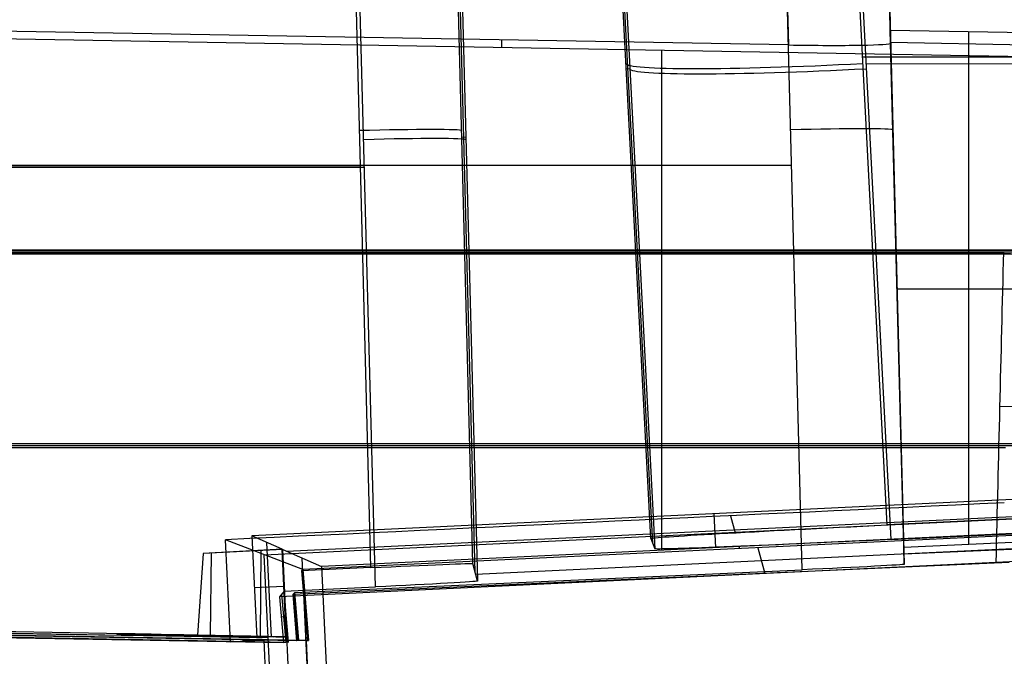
# Model space of a CAD drawing. Extents: x -64 to 57, y 4 to 161.
# Tile 341 of 342: x 36.06 to 38.94, y 153.03 to 154.89. Entities that reach past the tile are written whole.
import ezdxf

# ---------------------------------------------------------------- set-up
doc = ezdxf.new("R2010")
doc.units = 0
doc.layers.add('DEFAULT', color=7, linetype='CONTINUOUS')

msp = doc.modelspace()

# ---------------------------------------------------------------- linework, layer by layer
at = {"layer": 'DEFAULT', "color": 254}
for p, q in [((37.90839178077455, 153.3712153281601, 50.50280926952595), (37.76209359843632, 156.1566976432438, 50.64853828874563)), ((37.90839359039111, 153.3712098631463, 50.50216245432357), (37.7620951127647, 156.1566978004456, 50.64789176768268)), ((37.91432893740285, 153.3558539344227, 48.68016664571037), (37.767610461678, 156.1571752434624, 48.68057058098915)), ((37.77312581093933, 156.1576526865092, 46.71324927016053), (37.92026107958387, 153.3405062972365, 46.85915463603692)), ((38.60090271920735, 153.4105213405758, 51.20521542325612), (38.45667908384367, 156.1565047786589, 51.34887796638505)), ((38.61288327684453, 153.3677916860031, 46.16068600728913), (38.46716543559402, 156.157799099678, 46.01618622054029)), ((37.02019404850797, 155.8502337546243, 45.02691583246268), (37.08714723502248, 153.2853264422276, 45.09358333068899)), ((37.10121701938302, 153.2288608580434, 38.42161229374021), (37.03248919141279, 155.8518201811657, 38.49080475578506)), ((37.38730018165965, 153.2971829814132, 44.79394426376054), (37.32065485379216, 155.8502965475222, 44.72758331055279)), ((37.39370185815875, 153.2714914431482, 41.75823318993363), (37.32623958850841, 155.8510171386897, 41.75873238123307)), ((37.33182171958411, 155.8517373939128, 38.79126554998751), (37.40010353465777, 153.2457999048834, 38.72252211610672)), ((38.28415751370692, 155.8588302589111, 44.77414437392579), (38.31141110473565, 154.8180576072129, 44.80139796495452)), ((38.35171141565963, 153.2790508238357, 37.19046763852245), (38.28415751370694, 155.8588302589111, 37.2580215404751)), ((38.61117080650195, 154.8233083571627, 44.50136327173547), (38.58405471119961, 155.8588302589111, 44.47424717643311)), ((38.58405471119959, 155.8588302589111, 37.55791873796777), (38.65119075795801, 153.2950080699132, 37.49078269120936)), ((38.65039145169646, 153.3255323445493, 40.9960729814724), (38.5840547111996, 155.858830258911, 40.9960729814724)), ((38.31141110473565, 154.8180576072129, 44.80139796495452), (35.8968951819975, 154.8602155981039, 44.80029401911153)), ((38.61018950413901, 154.860782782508, 43.42897118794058), (38.61117080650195, 154.8233083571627, 44.50136327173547)), ((38.64986081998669, 153.3457963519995, 43.3231136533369), (38.61018950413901, 154.860782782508, 43.42897118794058)), ((39.04311100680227, 154.8532261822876, 43.42910308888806), (38.61018950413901, 154.860782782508, 43.42897118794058)), ((35.89741734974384, 154.838223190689, 45.42966962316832), (39.03779133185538, 154.7834082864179, 45.43062642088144)), ((37.47041448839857, 154.8327415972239, 44.80101345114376), (37.47041448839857, 154.8107666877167, 45.43014887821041)), ((38.83975172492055, 154.8567757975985, 43.42904113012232), (38.83975172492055, 153.3542619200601, 43.32399509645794)), ((37.9402128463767, 153.3363313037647, 45.45588524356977), (37.9402128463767, 154.8025664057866, 45.43029201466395)), ((38.6111054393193, 154.8258046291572, 44.42992835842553), (39.0404516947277, 154.8183241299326, 44.42966707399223)), ((38.52877956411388, 154.7837289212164, 51.27705798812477), (40.3223524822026, 154.7832462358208, 51.28846383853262)), ((37.83607846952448, 154.7480724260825, 50.57419623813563), (37.84668849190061, 154.7491743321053, 46.78619704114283)), ((38.54000093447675, 154.7632438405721, 46.08841288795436), (40.39177817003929, 154.7623120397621, 46.07521749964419)), ((38.61762273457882, 154.5769191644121, 43.40913661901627), (38.61762273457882, 154.5769191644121, 37.52435071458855)), ((37.35466739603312, 154.5473112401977, 44.76145072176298), (37.36596262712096, 154.5487686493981, 38.75689383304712)), ((19.53134454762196, 154.465542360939, 37.2215370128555), (38.32064204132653, 154.465542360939, 37.22153701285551)), ((23.68739942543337, 154.4615381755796, 45.03787406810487), (37.05645556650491, 154.4610925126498, 45.06302262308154)), ((23.69974629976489, 154.4598895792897, 38.42892563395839), (37.06897279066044, 154.4594439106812, 38.45407450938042)), ((25.33627495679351, 154.2105203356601, 36.58552172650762), (38.94260953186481, 154.2100697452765, 36.59883253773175)), ((39.40953664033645, 154.210232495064, 35.86523647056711), (25.33699311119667, 154.2106985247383, 35.85146864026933)), ((39.44631652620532, 154.2166833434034, 35.7683849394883), (25.37377198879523, 154.216683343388, 35.78108897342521)), ((25.37443466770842, 154.2166833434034, 36.51514213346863), (38.98077021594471, 154.2166833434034, 36.50285806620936)), ((38.63002504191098, 154.1032941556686, 43.37604274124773), (39.05631164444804, 154.1032489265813, 43.37668967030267)), ((25.33624146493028, 153.6379702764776, 36.60037537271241), (38.92856176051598, 153.637199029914, 36.61368080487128)), ((25.37444820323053, 153.6441369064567, 36.53013478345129), (38.96676949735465, 153.643815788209, 36.51787177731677)), ((39.02430801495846, 153.4873789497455, 56.77579822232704), (36.7390337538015, 153.378516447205, 56.89728682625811)), ((36.77539876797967, 153.3233381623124, 51.26751969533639), (39.57884438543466, 153.4580932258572, 51.27282599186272)), ((36.84118434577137, 153.3334425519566, 51.17590859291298), (39.49398011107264, 153.4610446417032, 51.17590859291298)), ((39.58065230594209, 153.4576746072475, 51.21394253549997), (38.60090271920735, 153.4105213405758, 51.20521542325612)), ((38.09300376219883, 153.4430082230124, 56.82454806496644), (38.09777054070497, 153.3439088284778, 45.45575297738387)), ((38.14211627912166, 153.437468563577, 56.9122347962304), (38.15562454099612, 153.3877011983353, 51.03934907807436)), ((38.61288327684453, 153.3677916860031, 46.16068600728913), (39.64698588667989, 153.4173960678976, 46.15070242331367)), ((39.6431818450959, 153.4120695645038, 45.55152418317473), (36.88826503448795, 153.2796670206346, 45.54862243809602)), ((39.06191521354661, 153.3902780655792, 45.45494359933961), (36.94329580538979, 153.2883859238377, 45.45672213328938)), ((19.50280169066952, 153.3755346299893, 37.19299415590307), (36.87683895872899, 153.0722544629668, 37.1850524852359)), ((36.88826503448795, 153.2796670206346, 45.54862243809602), (36.66248538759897, 153.3670275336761, 56.98880419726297)), ((36.67702471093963, 153.0680393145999, 56.98010684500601), (36.66248538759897, 153.3670275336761, 56.98880419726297)), ((36.7390337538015, 153.378516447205, 56.89728682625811), (36.75356665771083, 153.0795266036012, 56.88863470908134)), ((36.82766906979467, 153.3394061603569, 51.93288908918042), (36.7390337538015, 153.378516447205, 56.89728682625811)), ((37.39512275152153, 153.2657890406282, 41.08443754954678), (39.5372170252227, 153.368754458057, 41.0884920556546)), ((37.90839359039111, 153.3712098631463, 50.50216245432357), (37.92026107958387, 153.3405062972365, 46.85915463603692)), ((38.64986081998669, 153.3457963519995, 43.3231136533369), (39.06931471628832, 153.3644961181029, 43.32506069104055)), ((38.65039263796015, 153.3254870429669, 40.99087072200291), (39.58357367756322, 153.3670516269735, 40.99087072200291)), ((36.23168078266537, 153.0757867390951, 57.00442749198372), (21.57113316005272, 153.3321765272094, 56.97725820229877)), ((36.30826912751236, 153.0872652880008, 56.91379117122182), (21.64793930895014, 153.3431620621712, 56.9141377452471)), ((36.82766906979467, 153.3394061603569, 51.93288908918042), (36.59669939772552, 153.3272761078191, 51.81612261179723)), ((36.82975034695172, 153.338487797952, 51.81631831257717), (36.59669939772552, 153.3272761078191, 51.81612261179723)), ((36.76587535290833, 153.3362423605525, 51.91013673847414), (36.76334223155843, 153.0841439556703, 51.9162328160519)), ((36.79669388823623, 153.0815755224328, 54.41509098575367), (36.78335135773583, 153.3589613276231, 54.41509098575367)), ((36.83982207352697, 153.0827930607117, 51.94378102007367), (36.82766906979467, 153.3394061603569, 51.93288908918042)), ((37.2434884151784, 144.7912431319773, 51.6671256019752), (36.82975034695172, 153.338487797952, 51.81631831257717)), ((36.82975034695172, 153.338487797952, 51.81631831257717), (36.94329580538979, 153.2883859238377, 45.45672213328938)), ((38.16646186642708, 153.3477741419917, 46.32768636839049), (38.16825069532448, 153.3411837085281, 45.54997064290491)), ((38.22168115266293, 153.343751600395, 45.55002692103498), (38.24220658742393, 153.2682793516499, 36.62258083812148)), ((38.65119075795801, 153.2950080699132, 37.49078269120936), (38.64986081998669, 153.3457963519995, 43.3231136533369)), ((36.90186507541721, 153.071957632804, 45.09877040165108), (23.65698253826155, 153.3035878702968, 45.06785768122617)), ((36.59669939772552, 153.3272761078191, 51.81612261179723), (36.58037563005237, 153.0873969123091, 51.81193550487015)), ((36.62046574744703, 153.3285630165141, 51.83256903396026), (36.61694530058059, 153.0867440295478, 51.83783248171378)), ((37.18596201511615, 144.781536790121, 51.26743713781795), (36.77537472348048, 153.3233474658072, 51.26873802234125)), ((37.29632630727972, 144.7937846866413, 48.63654492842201), (36.88652263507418, 153.3134370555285, 48.636544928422)), ((23.66932789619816, 153.2975369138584, 38.39814873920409), (36.84671288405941, 153.0670762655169, 38.41685754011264)), ((38.92031356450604, 153.3008617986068, 36.62239834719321), (36.82070157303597, 153.1999772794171, 36.62296339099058)), ((38.95837309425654, 153.3002866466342, 36.52687498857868), (36.85892108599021, 153.206813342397, 36.53121810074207)), ((36.86513672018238, 153.2128225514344, 37.18873339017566), (38.35171141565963, 153.2790508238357, 37.19046763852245)), ((37.08714723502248, 153.2853264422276, 45.09358333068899), (36.88481961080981, 153.2756032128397, 45.09345515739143)), ((36.88826503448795, 153.2796670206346, 45.54862243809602), (36.88481961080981, 153.2756032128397, 45.09345515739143)), ((36.88481961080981, 153.2756032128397, 45.09345515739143), (36.90186507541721, 153.071957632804, 45.09877040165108)), ((36.90372455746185, 153.0720007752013, 45.32283498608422), (36.88655605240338, 153.2776513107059, 45.32285260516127)), ((36.88826503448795, 153.2796670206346, 45.54862243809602), (36.90562893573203, 153.0720368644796, 45.55222870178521)), ((36.89816897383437, 153.0721673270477, 45.55221274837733), (36.88826503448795, 153.2796670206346, 45.54862243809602)), ((36.94329580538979, 153.2883859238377, 45.45672213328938), (37.34918185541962, 144.7963270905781, 45.60495157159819)), ((37.40010353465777, 153.2457999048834, 38.72252211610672), (37.38730018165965, 153.2971829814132, 44.79394426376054)), ((38.27991089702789, 153.2758520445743, 37.19038387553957), (38.28016749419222, 153.2700910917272, 36.52827798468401)), ((36.83203441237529, 153.0645805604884, 36.62648706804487), (25.33621968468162, 153.2656334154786, 36.61003489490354)), ((36.87028903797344, 153.0711315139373, 36.53476079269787), (25.37445700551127, 153.2718024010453, 36.53988470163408)), ((36.74640080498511, 153.2269518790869, 56.89290084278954), (36.83279743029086, 153.231107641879, 51.93751877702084)), ((36.83431021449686, 153.2160283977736, 38.42077083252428), (36.82070157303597, 153.1999772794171, 36.62296339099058)), ((36.83431021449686, 153.2160283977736, 38.42077083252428), (37.10121701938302, 153.2288608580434, 38.42161229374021)), ((36.84671288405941, 153.0670762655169, 38.41685754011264), (36.83431021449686, 153.2160283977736, 38.42077083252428)), ((36.82070157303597, 153.1999772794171, 36.62296339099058), (36.83203441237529, 153.0645805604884, 36.62648706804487)), ((36.83936992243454, 153.0658917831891, 37.52186047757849), (36.82750593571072, 153.2080028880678, 37.52187265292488)), ((36.85892108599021, 153.206813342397, 36.53121810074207), (36.86513672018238, 153.2128225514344, 37.18873339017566)), ((36.85892108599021, 153.206813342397, 36.53121810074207), (36.87028903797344, 153.0711315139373, 36.53476079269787)), ((36.87356401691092, 153.0717014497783, 36.85997762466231), (36.86202892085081, 153.2098179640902, 36.85997762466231)), ((36.87683895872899, 153.0722544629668, 37.1850524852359), (36.86513672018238, 153.2128225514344, 37.18873339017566)), ((36.89693993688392, 153.1759362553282, 45.55042419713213), (36.89318487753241, 153.1756616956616, 45.09606367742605)), ((36.8932201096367, 153.1758520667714, 45.55041865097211), (36.89694698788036, 153.1758519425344, 45.55042566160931)), ((36.89694186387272, 153.0978767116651, 45.55176778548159), (36.89694698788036, 153.1758519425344, 45.55042566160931)), ((36.84057405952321, 153.1408016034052, 38.41879446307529), (36.8257453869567, 153.1397173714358, 36.62453164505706)), ((36.8710128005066, 153.1422386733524, 37.18688508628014), (36.86437783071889, 153.1416845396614, 36.532918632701)), ((36.58037563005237, 153.0873969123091, 51.81193550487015), (35.49086829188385, 153.1064141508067, 51.8122674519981)), ((35.43582821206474, 153.0977412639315, 45.54902245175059), (36.89816897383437, 153.0721673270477, 45.55221274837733)), ((36.77513378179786, 153.072570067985, 51.90350441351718), (35.48475306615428, 153.095136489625, 51.90147569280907)), ((36.80167605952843, 153.0817513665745, 54.12950819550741), (36.34338956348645, 153.0917172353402, 54.12950819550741)), ((36.57936102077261, 153.0859984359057, 54.71977420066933), (36.57938648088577, 153.0871692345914, 53.54266509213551)), ((36.83982207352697, 153.0827930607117, 51.94378102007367), (36.58037563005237, 153.0873969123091, 51.81193550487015)), ((36.71228186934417, 153.0701333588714, 55.1528546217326), (36.74833072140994, 153.071731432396, 53.28942419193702)), ((36.74833072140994, 153.071731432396, 53.28942419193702), (36.71231541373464, 153.0701326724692, 55.1528576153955)), ((36.73032306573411, 153.0709320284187, 54.22114097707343), (36.71456394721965, 153.0712752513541, 54.22111141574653)), ((36.72467346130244, 153.0706812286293, 54.51345172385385), (36.72603692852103, 153.0715679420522, 53.79688371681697)), ((36.74833072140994, 153.071731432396, 53.28942419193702), (36.77513378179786, 153.072570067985, 51.90350441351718)), ((36.75356665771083, 153.0795266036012, 56.88863470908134), (36.78542163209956, 153.0811776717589, 55.06122741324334)), ((37.1764953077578, 144.7810071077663, 51.75751649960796), (36.77513378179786, 153.072570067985, 51.90350441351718)), ((36.78542163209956, 153.0811776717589, 55.06122741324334), (36.78301167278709, 153.0814146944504, 54.87570422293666)), ((36.81793052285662, 153.0823250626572, 53.19778691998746), (36.78542163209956, 153.0811776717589, 55.06122741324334)), ((36.80951525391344, 153.0823337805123, 53.37292348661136), (36.81793052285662, 153.0823250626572, 53.19778691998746)), ((36.81793052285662, 153.0823250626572, 53.19778691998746), (36.83982207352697, 153.0827930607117, 51.94378102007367)), ((36.87683895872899, 153.0722544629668, 37.1850524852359), (36.87028903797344, 153.0711315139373, 36.53476079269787)), ((36.89816897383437, 153.0721673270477, 45.55221274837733), (37.29359232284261, 144.7875589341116, 45.69555342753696)), ((36.89816897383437, 153.0721673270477, 45.55221274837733), (36.90562893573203, 153.0720368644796, 45.55222870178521)), ((36.90562893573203, 153.0720368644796, 45.55222870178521), (36.90186507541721, 153.071957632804, 45.09877040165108)), ((36.67702471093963, 153.0680393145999, 56.98010684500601), (36.71231541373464, 153.0701326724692, 55.1528576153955)), ((36.71231541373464, 153.0701326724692, 55.1528576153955), (36.71228186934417, 153.0701333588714, 55.1528546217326)), ((36.84671288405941, 153.0670762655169, 38.41685754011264), (36.83203441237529, 153.0645805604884, 36.62648706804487))]:
    msp.add_line(p, q, dxfattribs=at)
at = {"layer": 'DEFAULT', "color": 254, "extrusion": (0.01743097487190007, 0.9992387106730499, 0.03490215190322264)}
msp.add_arc((-35.60547360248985, 39.04866025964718, 156.9316667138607), 0.2994583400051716, 89.96840265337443, 180.145280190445, dxfattribs=at)
at = {"layer": 'DEFAULT', "color": 254, "extrusion": (-0.05237794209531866, 0.9972634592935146, 0.05217416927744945)}
msp.add_arc((-46.60043767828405, 42.54808490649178, 154.9974778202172), 0.6999999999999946, 359.8386455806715, 89.47783067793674, dxfattribs=at)
at = {"layer": 'DEFAULT', "color": 254, "extrusion": (-0.05208776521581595, 0.9973058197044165, -0.05165236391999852)}
msp.add_arc((-46.56648456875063, 54.60603464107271, 149.9424703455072), 0.6999999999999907, 270.5643427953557, 359.838649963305, dxfattribs=at)
at = {"layer": 'DEFAULT', "color": 254, "extrusion": (-0.02608585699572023, 0.9993221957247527, -0.02597454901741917)}
msp.add_arc((-41.07480751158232, 48.73339303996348, 152.32602102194), 0.2999999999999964, 89.93111819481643, 179.8918572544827, dxfattribs=at)
at = {"layer": 'DEFAULT', "color": 254, "extrusion": (-0.02616798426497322, 0.9993150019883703, 0.02616798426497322)}
msp.add_arc((-42.35074146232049, 33.49437357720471, 154.4344464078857), 0.2999999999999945, 180.0000000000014, 269.9607390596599, dxfattribs=at)
at = {"layer": 'DEFAULT', "color": 254, "extrusion": (-0.02618430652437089, 0.9993094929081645, 0.02636132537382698)}
msp.add_arc((-41.10130181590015, 34.69594720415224, 154.4768214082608), 0.2999999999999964, 179.8918561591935, 269.8525952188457, dxfattribs=at)
at = {"layer": 'DEFAULT', "color": 254, "extrusion": (3.286282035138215e-05, 0.9999999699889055, 0.0002427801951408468)}
msp.add_arc((-81.52806347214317, 889.4197711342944, 154.2202303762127), 833.6546569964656, 272.9271034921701, 275.4191820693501, dxfattribs=at)
at = {"layer": 'DEFAULT', "color": 254, "extrusion": (3.287871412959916e-05, 0.9999999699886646, 0.0002427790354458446)}
msp.add_arc((-81.52805210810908, 889.4195798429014, 154.220230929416), 832.9204167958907, 272.8966309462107, 275.4213072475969, dxfattribs=at)
at = {"layer": 'DEFAULT', "color": 254, "extrusion": (-1.589801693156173e-08, 1, 1.190341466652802e-09)}
msp.add_arc((-83.17551482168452, 889.2794129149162, 154.2166827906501), 833.6544582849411, 273.0359024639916, 275.5269614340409, dxfattribs=at)
at = {"layer": 'DEFAULT', "color": 254, "extrusion": (3.425972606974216e-14, 1, -7.35836715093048e-14)}
msp.add_arc((-83.1755179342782, 889.2794198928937, 154.2166833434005), 832.9204168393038, 273.0138223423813, 275.5290863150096, dxfattribs=at)
at = {"layer": 'DEFAULT', "color": 254, "extrusion": (-0.000977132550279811, 0.02593428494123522, 0.9996631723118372)}
msp.add_arc((242220.6205206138, -15228.85400554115, 40.5477808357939), 242734.0485607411, 176.4386137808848, 176.4388285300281, dxfattribs=at)
at = {"layer": 'DEFAULT', "color": 254, "extrusion": (3.287865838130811e-05, 0.9999999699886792, 0.0002427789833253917)}
msp.add_arc((-38.93719529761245, 36.96120451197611, 154.2202309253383), 0.3998124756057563, 183.8356567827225, 269.9507035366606, dxfattribs=at)
at = {"layer": 'DEFAULT', "color": 254, "extrusion": (0.02450680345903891, 0.9993640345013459, -0.02590256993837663)}
msp.add_arc((-35.14979684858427, 41.00451737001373, 153.6654276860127), 0.3999999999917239, 183.8383854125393, 269.9076060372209, dxfattribs=at)
at = {"layer": 'DEFAULT', "color": 254, "extrusion": (0.01753806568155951, 0.9998428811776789, 0.002574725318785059)}
msp.add_arc((-79.23615321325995, 889.3683867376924, 153.8339416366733), 834.0125758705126, 273.1101057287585, 275.4442324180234, dxfattribs=at)
at = {"layer": 'DEFAULT', "color": 254, "extrusion": (0.01750954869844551, 0.9998440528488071, 0.002299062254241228)}
msp.add_arc((-80.88048171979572, 889.244911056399, 153.8299831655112), 834.0246073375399, 273.2176419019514, 275.5517349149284, dxfattribs=at)
at = {"layer": 'DEFAULT', "color": 254, "extrusion": (0, 1, 0)}
msp.add_arc((-83.17551241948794, 889.2794130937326, 153.6481049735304), 833.6693470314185, 273.0358183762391, 275.4525594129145, dxfattribs=at)
at = {"layer": 'DEFAULT', "color": 254, "extrusion": (3.287871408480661e-05, 0.9999999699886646, 0.0002427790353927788)}
msp.add_arc((-81.52804661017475, 889.4195730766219, 153.6516525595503), 833.6693470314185, 272.9280117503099, 275.3447803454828, dxfattribs=at)
at = {"layer": 'DEFAULT', "color": 254, "extrusion": (-0.04799426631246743, 0.9988108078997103, -0.008574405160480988)}
msp.add_arc((-87.84097964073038, 892.3951371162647, 150.9364104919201), 835.2623356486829, 272.8530866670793, 273.0099934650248, dxfattribs=at)
at = {"layer": 'DEFAULT', "color": 254, "extrusion": (-0.04799426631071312, 0.9988108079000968, -0.008574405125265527)}
msp.add_arc((-45.92634981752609, 51.80092827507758, 150.9364104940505), 0.7004404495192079, 359.7814521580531, 89.4406836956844, dxfattribs=at)
at = {"layer": 'DEFAULT', "color": 254, "extrusion": (-0.04799426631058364, 0.9988108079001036, -0.008574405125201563)}
msp.add_arc((-45.9364743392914, 48.15676669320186, 150.9364104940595), 0.700181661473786, 270.5765956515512, 359.8648250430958, dxfattribs=at)
at = {"layer": 'DEFAULT', "color": 254, "extrusion": (-0.0479942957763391, 0.9988109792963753, -0.008554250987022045)}
msp.add_arc((-46.23395910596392, 38.31496249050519, 150.9373536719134), 0.4000214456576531, 183.9367121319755, 270.095120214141, dxfattribs=at)
at = {"layer": 'DEFAULT', "color": 254, "extrusion": (-0.04799429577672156, 0.9988109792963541, -0.008554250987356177)}
msp.add_arc((-44.40167505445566, 46.08623933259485, 150.9373536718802), 0.3001972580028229, 89.96577190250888, 179.8955661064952, dxfattribs=at)
at = {"layer": 'DEFAULT', "color": 254, "extrusion": (-0.04449494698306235, 0.9989716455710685, -0.008709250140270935)}
msp.add_arc((-45.13367150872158, 38.80816617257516, 151.0910671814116), 0.3003485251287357, 180.0041465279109, 269.9130567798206, dxfattribs=at)
at = {"layer": 'DEFAULT', "color": 254, "extrusion": (-0.04799429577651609, 0.9988109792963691, -0.008554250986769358)}
msp.add_arc((-44.41179051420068, 40.0146237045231, 150.9373536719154), 0.3004041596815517, 179.9011063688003, 269.7999918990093, dxfattribs=at)
at = {"layer": 'DEFAULT', "color": 254, "extrusion": (0.01754937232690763, 0.9998455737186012, 0.0009210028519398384)}
msp.add_arc((-34.50102786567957, 53.98972396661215, 153.7538343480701), 0.8499177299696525, 296.8356957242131, 61.14507738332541, dxfattribs=at)
at = {"layer": 'DEFAULT', "color": 254, "extrusion": (0.02174078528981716, 0.9997631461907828, 0.0009948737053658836)}
msp.add_arc((-33.85640890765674, 53.97822412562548, 153.8994427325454), 0.8499370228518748, 296.8383877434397, 61.14284555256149, dxfattribs=at)

doc.saveas('drawing.dxf')
